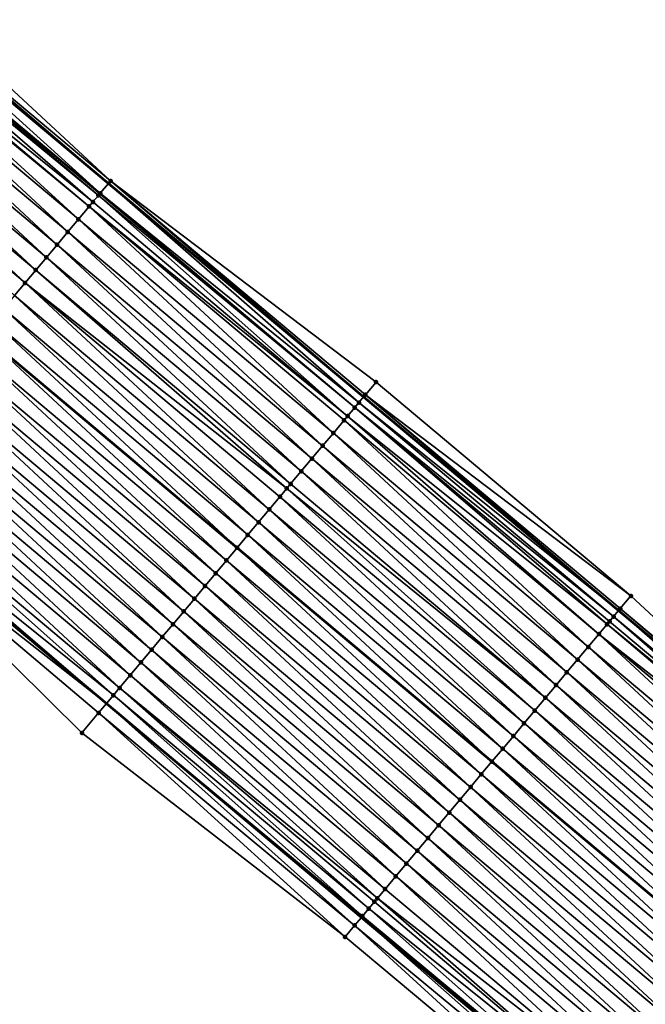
# Model space of a CAD drawing. Header units: feet. Extents: x 2007189 to 2022806, y 818621 to 837694.
# Tile 414 of 656: x 2017219 to 2017257, y 818711 to 818770. Entities that reach past the tile are written whole.
import ezdxf

# ---------------------------------------------------------------- set-up
doc = ezdxf.new("R2010")
doc.units = ezdxf.units.FT
doc.header["$MEASUREMENT"] = 0
for name, color, linetype, lineweight in [('EP_Travel Lane', 172, 'Continuous', 53), ('Road Shots', 141, 'Continuous', 100), ('Road X-Section', 40, 'Continuous', 13), ('STRIPING', 60, 'Continuous', 53)]:
    doc.layers.add(name, color=color, linetype=linetype, lineweight=lineweight)
doc.layers.add('I-77-MM17-21_SB-Surface-Border', color=7, linetype='Continuous')
doc.layers.add('I-77-MM17-21_SB-Surface-TIN', color=7, linetype='Continuous')

msp = doc.modelspace()

# ---------------------------------------------------------------- linework, layer by layer
at = {"layer": 'EP_Travel Lane'}
for points in [[(2017071.0103465, 818888.3726488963, 278.9807868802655), (2017086.348633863, 818875.5380185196, 279.1001611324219), (2017101.687014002, 818862.7033105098, 279.1695159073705), (2017117.025386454, 818849.868608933, 279.242949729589), (2017132.363798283, 818837.0338744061, 279.2951834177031), (2017147.702261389, 818824.1990969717, 279.319731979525), (2017163.040738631, 818811.3643077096, 279.3366750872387), (2017178.379234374, 818798.5295029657, 279.3436157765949), (2017193.717850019, 818785.6945978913, 279.2859228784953), (2017209.069217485, 818772.8489755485, 279.2740053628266), (2017224.407591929, 818760.014025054, 279.2363006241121), (2017239.746218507, 818747.178863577, 279.2727614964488), (2017255.08455113, 818734.3439480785, 279.222759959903), (2017270.422764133, 818721.509132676, 279.1375823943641), (2017285.76092519, 818708.6743607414, 279.0371348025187), (2017301.099112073, 818695.8395671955, 278.9442828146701), (2017316.437250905, 818683.0048138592, 278.8373000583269), (2017331.775361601, 818670.1700840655, 278.7220561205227), (2017347.113417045, 818657.3354005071, 278.5905601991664), (2017362.467347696, 818644.47066308, 278.4045546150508), (2017368.32299968, 818639.537190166, 278.3972724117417)], [(2017070.938029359, 818857.1195621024, 278.6535262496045), (2017086.277400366, 818844.286020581, 278.7181300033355), (2017101.61676804, 818831.4524818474, 278.7845818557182), (2017116.956138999, 818818.6189403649, 278.849228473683), (2017132.295548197, 818805.7853668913, 278.8932618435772), (2017147.635018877, 818792.9517419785, 278.904111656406), (2017162.974567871, 818780.1180515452, 278.872728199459), (2017178.314059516, 818767.2844090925, 278.8722429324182), (2017193.640782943, 818754.4558058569, 278.9156085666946), (2017208.965912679, 818741.6049340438, 278.8966614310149), (2017224.290997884, 818728.7540995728, 278.8645873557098), (2017239.616065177, 818715.9032801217, 278.8272637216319), (2017254.94092502, 818703.0526346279, 278.728892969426), (2017270.265811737, 818690.2019665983, 278.6384281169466), (2017285.590665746, 818677.3513259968, 278.5383362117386), (2017300.915501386, 818664.5007007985, 278.4328399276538), (2017316.240269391, 818651.6501323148, 278.3074304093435), (2017331.564989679, 818638.7996038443, 278.1679843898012), (2017346.873128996, 818625.9656354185, 278.0020297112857), (2017352.742518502, 818621.0491638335, 277.9247102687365)]]:
    msp.add_polyline3d(points, dxfattribs=at)
at = {"layer": 'I-77-MM17-21_SB-Surface-Border', "color": 3, "linetype": 'Continuous', "lineweight": -3}
for points in [[(2017071.795391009, 818889.3107383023, 278.9555836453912), (2017086.491902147, 818875.709227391, 279.0983096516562), (2017102.472067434, 818863.6414153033, 279.1455697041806), (2017117.810444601, 818850.8067212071, 279.2194905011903), (2017133.148886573, 818837.971972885, 279.2584970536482), (2017149.129146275, 818825.9040817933, 279.2547709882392), (2017164.467599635, 818813.0693239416, 279.2876340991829), (2017179.806130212, 818800.2345014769, 279.2788143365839), (2017194.502974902, 818786.6327114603, 279.2416348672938), (2017209.852412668, 818773.7830903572, 279.2312687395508), (2017224.533861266, 818760.1646016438, 279.2329625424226), (2017240.500562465, 818748.0784724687, 279.2453868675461), (2017255.824464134, 818735.226308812, 279.2014465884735), (2017270.505686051, 818721.608010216, 279.1364210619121)], [(2017269.7083127, 818689.5374826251, 278.604562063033), (2017253.983434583, 818701.9114045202, 278.6701140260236), (2017238.631830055, 818714.7301849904, 278.7651190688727), (2017222.811778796, 818726.9909488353, 278.7844641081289), (2017208.534410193, 818741.0906155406, 278.8719008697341), (2017192.948255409, 818753.630364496, 278.8759617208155), (2017178.052859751, 818766.9722036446, 278.8581549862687), (2017161.847543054, 818778.7709051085, 278.8007198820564), (2017146.11639753, 818791.1365089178, 278.8053447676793), (2017131.117831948, 818804.3776190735, 278.8155457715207), (2017116.603386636, 818818.1973041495, 278.8301322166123), (2017101.352319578, 818831.1363914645, 278.7698289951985), (2017085.954980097, 818843.9006351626, 278.6995043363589), (2017070.209611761, 818856.2489015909, 278.6138580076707)]]:
    msp.add_polyline3d(points, dxfattribs=at)
at = {"layer": 'I-77-MM17-21_SB-Surface-TIN', "color": 128, "linetype": 'Continuous', "lineweight": -3}
for points in [[(2017209.209933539, 818773.0167871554, 279.2692332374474), (2017224.533861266, 818760.1646016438, 279.2329625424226), (2017209.852412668, 818773.7830903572, 279.2312687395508)], [(2017208.583034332, 818772.269175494, 279.2904933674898), (2017223.911346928, 818759.4222513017, 279.2494194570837), (2017209.069217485, 818772.8489755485, 279.2740053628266)], [(2017209.209933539, 818773.0167871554, 279.2692332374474), (2017209.069217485, 818772.8489755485, 279.2740053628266), (2017224.407591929, 818760.014025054, 279.2363006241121)], [(2017223.911346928, 818759.4222513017, 279.2494194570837), (2017224.407591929, 818760.014025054, 279.2363006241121), (2017209.069217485, 818772.8489755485, 279.2740053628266)], [(2017209.209933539, 818773.0167871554, 279.2692332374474), (2017224.407591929, 818760.014025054, 279.2363006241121), (2017224.533861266, 818760.1646016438, 279.2329625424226)], [(2017208.360193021, 818772.0034960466, 279.2877579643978), (2017223.805037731, 818759.2955036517, 279.2484031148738), (2017208.567397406, 818772.2505317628, 279.2904207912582)], [(2017208.567397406, 818772.2505317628, 279.2904207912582), (2017223.891308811, 818759.3983599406, 279.2493468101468), (2017208.583034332, 818772.269175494, 279.2904933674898)], [(2017208.567397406, 818772.2505317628, 279.2904207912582), (2017223.805037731, 818759.2955036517, 279.2484031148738), (2017223.891308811, 818759.3983599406, 279.2493468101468)], [(2017208.583034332, 818772.269175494, 279.2904933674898), (2017223.891308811, 818759.3983599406, 279.2493468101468), (2017223.911346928, 818759.4222513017, 279.2494194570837)], [(2017207.821497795, 818771.3613350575, 279.2679755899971), (2017223.248623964, 818758.6322292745, 279.2267667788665), (2017207.924729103, 818771.4843872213, 279.2727095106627)], [(2017207.924729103, 818771.4843872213, 279.2727095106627), (2017223.475677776, 818758.9028793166, 279.2370454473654), (2017208.360193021, 818772.0034960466, 279.2877579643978)], [(2017207.924729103, 818771.4843872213, 279.2727095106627), (2017223.248623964, 818758.6322292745, 279.2267667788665), (2017223.475677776, 818758.9028793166, 279.2370454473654)], [(2017208.360193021, 818772.0034960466, 279.2877579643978), (2017223.475677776, 818758.9028793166, 279.2370454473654), (2017223.805037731, 818759.2955036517, 279.2484031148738)], [(2017207.282023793, 818770.718273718, 279.24410652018), (2017222.605926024, 818757.8661095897, 279.2003333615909), (2017207.821497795, 818771.3613350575, 279.2679755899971)], [(2017207.821497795, 818771.3613350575, 279.2679755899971), (2017222.605926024, 818757.8661095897, 279.2003333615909), (2017223.248623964, 818758.6322292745, 279.2267667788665)], [(2017206.639350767, 818769.9521331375, 279.2250051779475), (2017221.96326969, 818757.0999550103, 279.1861448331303), (2017207.282023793, 818770.718273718, 279.24410652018)], [(2017207.282023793, 818770.718273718, 279.24410652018), (2017221.96326969, 818757.0999550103, 279.1861448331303), (2017222.605926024, 818757.8661095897, 279.2003333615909)], [(2017205.996701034, 818769.1859730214, 279.2127591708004), (2017221.32062509, 818756.3337905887, 279.1754100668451), (2017206.639350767, 818769.9521331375, 279.2250051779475)], [(2017206.639350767, 818769.9521331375, 279.2250051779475), (2017221.32062509, 818756.3337905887, 279.1754100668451), (2017221.96326969, 818757.0999550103, 279.1861448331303)], [(2017205.354053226, 818768.4198112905, 279.2010798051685), (2017220.677980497, 818755.5676261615, 279.1646772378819), (2017205.996701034, 818769.1859730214, 279.2127591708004)], [(2017205.996701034, 818769.1859730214, 279.2127591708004), (2017220.677980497, 818755.5676261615, 279.1646772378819), (2017221.32062509, 818756.3337905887, 279.1754100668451)], [(2017204.71140015, 818767.6536539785, 279.1878498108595), (2017220.035326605, 818754.8014695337, 279.1512075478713), (2017205.354053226, 818768.4198112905, 279.2010798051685)], [(2017205.354053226, 818768.4198112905, 279.2010798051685), (2017220.035326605, 818754.8014695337, 279.1512075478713), (2017220.677980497, 818755.5676261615, 279.1646772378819)], [(2017204.068747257, 818766.8874965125, 279.1746738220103), (2017219.392673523, 818754.0353122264, 279.1379762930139), (2017204.71140015, 818767.6536539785, 279.1878498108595)], [(2017204.71140015, 818767.6536539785, 279.1878498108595), (2017219.392673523, 818754.0353122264, 279.1379762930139), (2017220.035326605, 818754.8014695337, 279.1512075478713)], [(2017204.068747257, 818766.8874965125, 279.1746738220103), (2017218.750017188, 818753.2691576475, 279.1237875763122), (2017219.392673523, 818754.0353122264, 279.1379762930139)], [(2017223.911346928, 818759.4222513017, 279.2494194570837), (2017239.467095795, 818746.8460358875, 279.2762216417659), (2017224.407591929, 818760.014025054, 279.2363006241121)], [(2017224.533861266, 818760.1646016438, 279.2329625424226), (2017224.407591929, 818760.014025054, 279.2363006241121), (2017239.746218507, 818747.178863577, 279.2727614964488)], [(2017239.467095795, 818746.8460358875, 279.2762216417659), (2017239.746218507, 818747.178863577, 279.2727614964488), (2017224.407591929, 818760.014025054, 279.2363006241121)], [(2017224.533861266, 818760.1646016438, 279.2329625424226), (2017239.746218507, 818747.178863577, 279.2727614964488), (2017239.858042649, 818747.3122033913, 279.2713752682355)], [(2017224.533861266, 818760.1646016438, 279.2329625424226), (2017239.858042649, 818747.3122033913, 279.2713752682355), (2017240.500562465, 818748.0784724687, 279.2453868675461)], [(2017223.475677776, 818758.9028793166, 279.2370454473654), (2017238.786025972, 818746.0340382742, 279.2680932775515), (2017223.805037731, 818759.2955036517, 279.2484031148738)], [(2017223.805037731, 818759.2955036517, 279.2484031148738), (2017239.215446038, 818746.5459987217, 279.2747622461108), (2017223.891308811, 818759.3983599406, 279.2493468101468)], [(2017223.805037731, 818759.2955036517, 279.2484031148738), (2017238.786025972, 818746.0340382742, 279.2680932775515), (2017239.215446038, 818746.5459987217, 279.2747622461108)], [(2017223.891308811, 818759.3983599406, 279.2493468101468), (2017239.215446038, 818746.5459987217, 279.2747622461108), (2017223.911346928, 818759.4222513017, 279.2494194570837)], [(2017223.911346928, 818759.4222513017, 279.2494194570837), (2017239.215446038, 818746.5459987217, 279.2747622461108), (2017239.467095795, 818746.8460358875, 279.2762216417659)], [(2017222.605926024, 818757.8661095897, 279.2003333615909), (2017237.930123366, 818745.0136979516, 279.2434380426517), (2017223.248623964, 818758.6322292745, 279.2267667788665)], [(2017223.248623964, 818758.6322292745, 279.2267667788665), (2017238.786025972, 818746.0340382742, 279.2680932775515), (2017223.475677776, 818758.9028793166, 279.2370454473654)], [(2017223.248623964, 818758.6322292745, 279.2267667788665), (2017238.572797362, 818745.7798377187, 279.2628260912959), (2017238.786025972, 818746.0340382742, 279.2680932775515)], [(2017223.248623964, 818758.6322292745, 279.2267667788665), (2017237.930123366, 818745.0136979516, 279.2434380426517), (2017238.572797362, 818745.7798377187, 279.2628260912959)], [(2017221.96326969, 818757.0999550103, 279.1861448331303), (2017237.287448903, 818744.2475585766, 279.2239123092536), (2017222.605926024, 818757.8661095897, 279.2003333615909)], [(2017222.605926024, 818757.8661095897, 279.2003333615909), (2017237.287448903, 818744.2475585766, 279.2239123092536), (2017237.930123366, 818745.0136979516, 279.2434380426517)], [(2017221.32062509, 818756.3337905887, 279.1754100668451), (2017236.644774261, 818743.4814193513, 279.2043340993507), (2017221.96326969, 818757.0999550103, 279.1861448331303)], [(2017221.96326969, 818757.0999550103, 279.1861448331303), (2017236.644774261, 818743.4814193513, 279.2043340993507), (2017237.287448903, 818744.2475585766, 279.2239123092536)], [(2017220.677980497, 818755.5676261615, 279.1646772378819), (2017236.002108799, 818742.7152724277, 279.1874573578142), (2017221.32062509, 818756.3337905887, 279.1754100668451)], [(2017221.32062509, 818756.3337905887, 279.1754100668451), (2017236.002108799, 818742.7152724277, 279.1874573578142), (2017236.644774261, 818743.4814193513, 279.2043340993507)], [(2017220.035326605, 818754.8014695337, 279.1512075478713), (2017235.359438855, 818741.9491292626, 279.1692617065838), (2017220.677980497, 818755.5676261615, 279.1646772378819)], [(2017220.677980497, 818755.5676261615, 279.1646772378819), (2017235.359438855, 818741.9491292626, 279.1692617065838), (2017236.002108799, 818742.7152724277, 279.1874573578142)], [(2017219.392673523, 818754.0353122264, 279.1379762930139), (2017235.133813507, 818741.6801653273, 279.161457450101), (2017220.035326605, 818754.8014695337, 279.1512075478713)], [(2017220.035326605, 818754.8014695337, 279.1512075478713), (2017235.133813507, 818741.6801653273, 279.161457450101), (2017235.359438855, 818741.9491292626, 279.1692617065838)], [(2017218.750017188, 818753.2691576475, 279.1237875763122), (2017234.074079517, 818740.4168592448, 279.1271461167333), (2017219.392673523, 818754.0353122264, 279.1379762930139)], [(2017219.392673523, 818754.0353122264, 279.1379762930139), (2017234.716752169, 818741.1830001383, 279.1461389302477), (2017235.133813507, 818741.6801653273, 279.161457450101)], [(2017219.392673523, 818754.0353122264, 279.1379762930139), (2017234.074079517, 818740.4168592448, 279.1271461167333), (2017234.716752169, 818741.1830001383, 279.1461389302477)], [(2017218.107369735, 818752.5029956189, 279.1122131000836), (2017233.431424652, 818739.650703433, 279.1133882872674), (2017218.750017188, 818753.2691576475, 279.1237875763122)], [(2017218.750017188, 818753.2691576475, 279.1237875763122), (2017233.431424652, 818739.650703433, 279.1133882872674), (2017234.074079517, 818740.4168592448, 279.1271461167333)], [(2017217.464705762, 818751.7368474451, 279.0957767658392), (2017232.788754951, 818738.884560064, 279.0952641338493), (2017218.107369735, 818752.5029956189, 279.1122131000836)], [(2017218.107369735, 818752.5029956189, 279.1122131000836), (2017232.788754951, 818738.884560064, 279.0952641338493), (2017233.431424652, 818739.650703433, 279.1133882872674)], [(2017217.464705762, 818751.7368474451, 279.0957767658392), (2017216.822033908, 818750.9707056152, 279.0770593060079), (2017232.146071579, 818738.1184278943, 279.0731551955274)], [(2017217.464705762, 818751.7368474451, 279.0957767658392), (2017232.146071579, 818738.1184278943, 279.0731551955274), (2017232.788754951, 818738.884560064, 279.0952641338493)], [(2017216.179405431, 818750.2045279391, 279.0710307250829), (2017231.503401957, 818737.3522847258, 279.0550156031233), (2017216.822033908, 818750.9707056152, 279.0770593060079)], [(2017231.503401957, 818737.3522847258, 279.0550156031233), (2017232.146071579, 818738.1184278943, 279.0731551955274), (2017216.822033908, 818750.9707056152, 279.0770593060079)], [(2017215.536767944, 818749.4383575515, 279.062389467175), (2017230.860750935, 818736.5861256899, 279.042389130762), (2017216.179405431, 818750.2045279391, 279.0710307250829)], [(2017216.179405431, 818750.2045279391, 279.0710307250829), (2017230.860750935, 818736.5861256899, 279.042389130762), (2017231.503401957, 818737.3522847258, 279.0550156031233)], [(2017214.894113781, 818748.6722011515, 279.0488398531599), (2017230.218096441, 818735.8199695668, 279.0287405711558), (2017215.536767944, 818749.4383575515, 279.062389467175)], [(2017215.536767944, 818749.4383575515, 279.062389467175), (2017230.218096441, 818735.8199695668, 279.0287405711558), (2017230.860750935, 818736.5861256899, 279.042389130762)], [(2017214.251461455, 818747.9060432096, 279.0358312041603), (2017229.575438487, 818735.0538163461, 279.0140735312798), (2017214.894113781, 818748.6722011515, 279.0488398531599)], [(2017214.894113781, 818748.6722011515, 279.0488398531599), (2017229.575438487, 818735.0538163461, 279.0140735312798), (2017230.218096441, 818735.8199695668, 279.0287405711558)], [(2017213.608804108, 818747.1398894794, 279.0213446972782), (2017228.932781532, 818734.2876622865, 278.9997007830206), (2017214.251461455, 818747.9060432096, 279.0358312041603)], [(2017214.251461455, 818747.9060432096, 279.0358312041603), (2017228.932781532, 818734.2876622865, 278.9997007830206), (2017229.575438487, 818735.0538163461, 279.0140735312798)], [(2017239.858042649, 818747.3122033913, 279.2713752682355), (2017255.824464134, 818735.226308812, 279.2014465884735), (2017240.500562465, 818748.0784724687, 279.2453868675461)], [(2017239.858042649, 818747.3122033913, 279.2713752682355), (2017239.746218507, 818747.178863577, 279.2727614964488), (2017255.08455113, 818734.3439480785, 279.222759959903)], [(2017239.858042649, 818747.3122033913, 279.2713752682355), (2017255.08455113, 818734.3439480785, 279.222759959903), (2017255.181924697, 818734.4600561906, 279.2216608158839)], [(2017239.858042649, 818747.3122033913, 279.2713752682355), (2017255.181924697, 818734.4600561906, 279.2216608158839), (2017255.824464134, 818735.226308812, 279.2014465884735)], [(2017212.966141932, 818746.3737397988, 279.0054371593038), (2017228.290121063, 818733.5215111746, 278.9842937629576), (2017213.608804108, 818747.1398894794, 279.0213446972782)], [(2017213.608804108, 818747.1398894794, 279.0213446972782), (2017228.290121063, 818733.5215111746, 278.9842937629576), (2017228.932781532, 818734.2876622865, 278.9997007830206)], [(2017239.215446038, 818746.5459987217, 279.2747622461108), (2017254.776720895, 818733.9768917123, 279.226234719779), (2017239.467095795, 818746.8460358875, 279.2762216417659)], [(2017239.467095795, 818746.8460358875, 279.2762216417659), (2017255.08455113, 818734.3439480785, 279.222759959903), (2017239.746218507, 818747.178863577, 279.2727614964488)], [(2017239.467095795, 818746.8460358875, 279.2762216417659), (2017254.776720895, 818733.9768917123, 279.226234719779), (2017255.08455113, 818734.3439480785, 279.222759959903)], [(2017212.323482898, 818745.6075874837, 278.990454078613), (2017227.647457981, 818732.7553622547, 278.9681174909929), (2017212.966141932, 818746.3737397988, 279.0054371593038)], [(2017212.966141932, 818746.3737397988, 279.0054371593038), (2017227.647457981, 818732.7553622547, 278.9681174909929), (2017228.290121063, 818733.5215111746, 278.9842937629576)], [(2017238.572797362, 818745.7798377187, 279.2628260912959), (2017253.896660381, 818732.9277064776, 279.2075120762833), (2017238.786025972, 818746.0340382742, 279.2680932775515)], [(2017238.786025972, 818746.0340382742, 279.2680932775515), (2017254.388629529, 818733.5141973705, 279.221154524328), (2017239.215446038, 818746.5459987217, 279.2747622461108)], [(2017238.786025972, 818746.0340382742, 279.2680932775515), (2017253.896660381, 818732.9277064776, 279.2075120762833), (2017254.388629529, 818733.5141973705, 279.221154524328)], [(2017239.215446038, 818746.5459987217, 279.2747622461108), (2017254.53932428, 818733.6938547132, 279.2239280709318), (2017254.776720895, 818733.9768917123, 279.226234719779)], [(2017239.215446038, 818746.5459987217, 279.2747622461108), (2017254.388629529, 818733.5141973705, 279.221154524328), (2017254.53932428, 818733.6938547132, 279.2239280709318)], [(2017211.680822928, 818744.8414359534, 278.9751956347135), (2017227.004791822, 818731.9892159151, 278.9510357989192), (2017212.323482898, 818745.6075874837, 278.990454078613)], [(2017212.323482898, 818745.6075874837, 278.990454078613), (2017227.004791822, 818731.9892159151, 278.9510357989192), (2017227.647457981, 818732.7553622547, 278.9681174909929)], [(2017237.930123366, 818745.0136979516, 279.2434380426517), (2017253.253985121, 818732.1615677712, 279.187752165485), (2017238.572797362, 818745.7798377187, 279.2628260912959)], [(2017238.572797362, 818745.7798377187, 279.2628260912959), (2017253.253985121, 818732.1615677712, 279.187752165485), (2017253.896660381, 818732.9277064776, 279.2075120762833)], [(2017237.287448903, 818744.2475585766, 279.2239123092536), (2017252.611315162, 818731.395424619, 279.1695524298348), (2017237.930123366, 818745.0136979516, 279.2434380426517)], [(2017237.930123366, 818745.0136979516, 279.2434380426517), (2017252.611315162, 818731.395424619, 279.1695524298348), (2017253.253985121, 818732.1615677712, 279.187752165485)], [(2017211.038167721, 818744.075280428, 278.9613389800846), (2017226.362128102, 818731.22306753, 278.934671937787), (2017211.680822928, 818744.8414359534, 278.9751956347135)], [(2017211.680822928, 818744.8414359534, 278.9751956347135), (2017226.362128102, 818731.22306753, 278.934671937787), (2017227.004791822, 818731.9892159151, 278.9510357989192)], [(2017210.395517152, 818743.3091210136, 278.9488472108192), (2017225.719466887, 818730.4569170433, 278.9190454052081), (2017211.038167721, 818744.075280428, 278.9613389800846)], [(2017211.038167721, 818744.075280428, 278.9613389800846), (2017225.719466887, 818730.4569170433, 278.9190454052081), (2017226.362128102, 818731.22306753, 278.934671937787)], [(2017236.644774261, 818743.4814193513, 279.2043340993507), (2017251.968650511, 818730.6292770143, 279.1529149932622), (2017237.287448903, 818744.2475585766, 279.2239123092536)], [(2017237.287448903, 818744.2475585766, 279.2239123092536), (2017251.968650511, 818730.6292770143, 279.1529149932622), (2017252.611315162, 818731.395424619, 279.1695524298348)], [(2017209.752855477, 818742.5429709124, 278.9330871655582), (2017225.076796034, 818729.6907746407, 278.9005822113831), (2017210.395517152, 818743.3091210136, 278.9488472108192)], [(2017210.395517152, 818743.3091210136, 278.9488472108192), (2017225.076796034, 818729.6907746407, 278.9005822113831), (2017225.719466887, 818730.4569170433, 278.9190454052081)], [(2017236.002108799, 818742.7152724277, 279.1874573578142), (2017251.32598966, 818729.8631262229, 279.1373959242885), (2017236.644774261, 818743.4814193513, 279.2043340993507)], [(2017236.644774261, 818743.4814193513, 279.2043340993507), (2017251.32598966, 818729.8631262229, 279.1373959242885), (2017251.968650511, 818730.6292770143, 279.1529149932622)], [(2017209.110151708, 818741.7768561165, 278.9049381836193), (2017224.710143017, 818729.2537033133, 278.88657171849), (2017209.752855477, 818742.5429709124, 278.9330871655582)], [(2017209.752855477, 818742.5429709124, 278.9330871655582), (2017224.710143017, 818729.2537033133, 278.88657171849), (2017225.076796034, 818729.6907746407, 278.9005822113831)], [(2017235.359438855, 818741.9491292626, 279.1692617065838), (2017250.683320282, 818729.0969825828, 279.1193673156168), (2017236.002108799, 818742.7152724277, 279.1874573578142)], [(2017236.002108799, 818742.7152724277, 279.1874573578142), (2017250.683320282, 818729.0969825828, 279.1193673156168), (2017251.32598966, 818729.8631262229, 279.1373959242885)], [(2017235.133813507, 818741.6801653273, 279.161457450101), (2017250.683320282, 818729.0969825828, 279.1193673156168), (2017235.359438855, 818741.9491292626, 279.1692617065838)], [(2017208.534410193, 818741.0906155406, 278.8719008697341), (2017224.290997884, 818728.7540995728, 278.8645873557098), (2017208.965912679, 818741.6049340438, 278.8966614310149)], [(2017209.110151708, 818741.7768561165, 278.9049381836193), (2017208.965912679, 818741.6049340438, 278.8966614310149), (2017224.290997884, 818728.7540995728, 278.8645873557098)], [(2017209.110151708, 818741.7768561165, 278.9049381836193), (2017224.290997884, 818728.7540995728, 278.8645873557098), (2017224.710143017, 818729.2537033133, 278.88657171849)], [(2017234.716752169, 818741.1830001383, 279.1461389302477), (2017250.040655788, 818728.3308348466, 279.1027760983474), (2017235.133813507, 818741.6801653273, 279.161457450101)], [(2017235.133813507, 818741.6801653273, 279.161457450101), (2017250.040655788, 818728.3308348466, 279.1027760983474), (2017250.683320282, 818729.0969825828, 279.1193673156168)], [(2017208.534410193, 818741.0906155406, 278.8719008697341), (2017223.818976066, 818728.1914690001, 278.8398295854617), (2017224.290997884, 818728.7540995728, 278.8645873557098)], [(2017208.534410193, 818741.0906155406, 278.8719008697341), (2017222.811778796, 818726.9909488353, 278.7844641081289), (2017223.818976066, 818728.1914690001, 278.8398295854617)], [(2017234.074079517, 818740.4168592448, 279.1271461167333), (2017249.398001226, 818727.564678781, 279.0891077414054), (2017234.716752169, 818741.1830001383, 279.1461389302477)], [(2017234.716752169, 818741.1830001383, 279.1461389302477), (2017249.398001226, 818727.564678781, 279.0891077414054), (2017250.040655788, 818728.3308348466, 279.1027760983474)], [(2017233.431424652, 818739.650703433, 279.1133882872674), (2017248.755343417, 818726.7985254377, 279.0744840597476), (2017234.074079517, 818740.4168592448, 279.1271461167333)], [(2017234.074079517, 818740.4168592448, 279.1271461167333), (2017248.755343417, 818726.7985254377, 279.0744840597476), (2017249.398001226, 818727.564678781, 279.0891077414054)], [(2017232.788754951, 818738.884560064, 279.0952641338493), (2017248.112674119, 818726.032381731, 279.0564788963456), (2017233.431424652, 818739.650703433, 279.1133882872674)], [(2017233.431424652, 818739.650703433, 279.1133882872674), (2017248.112674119, 818726.032381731, 279.0564788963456), (2017248.755343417, 818726.7985254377, 279.0744840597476)], [(2017232.788754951, 818738.884560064, 279.0952641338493), (2017232.146071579, 818738.1184278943, 279.0731551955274), (2017247.469995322, 818725.2662457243, 279.0357167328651)], [(2017232.788754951, 818738.884560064, 279.0952641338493), (2017247.469995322, 818725.2662457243, 279.0357167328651), (2017248.112674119, 818726.032381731, 279.0564788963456)], [(2017231.503401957, 818737.3522847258, 279.0550156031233), (2017246.82733024, 818724.500098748, 279.0189137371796), (2017232.146071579, 818738.1184278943, 279.0731551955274)], [(2017246.82733024, 818724.500098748, 279.0189137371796), (2017247.469995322, 818725.2662457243, 279.0357167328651), (2017232.146071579, 818738.1184278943, 279.0731551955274)], [(2017230.860750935, 818736.5861256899, 279.042389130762), (2017246.184677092, 818723.733941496, 279.0056617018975), (2017231.503401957, 818737.3522847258, 279.0550156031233)], [(2017231.503401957, 818737.3522847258, 279.0550156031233), (2017246.184677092, 818723.733941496, 279.0056617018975), (2017246.82733024, 818724.500098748, 279.0189137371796)], [(2017230.218096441, 818735.8199695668, 279.0287405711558), (2017245.542021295, 818722.9677864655, 278.9916301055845), (2017230.860750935, 818736.5861256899, 279.042389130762)], [(2017230.860750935, 818736.5861256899, 279.042389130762), (2017245.542021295, 818722.9677864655, 278.9916301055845), (2017246.184677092, 818723.733941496, 279.0056617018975)], [(2017229.575438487, 818735.0538163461, 279.0140735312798), (2017244.899363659, 818722.2016329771, 278.977057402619), (2017230.218096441, 818735.8199695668, 279.0287405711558)], [(2017230.218096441, 818735.8199695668, 279.0287405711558), (2017244.899363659, 818722.2016329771, 278.977057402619), (2017245.542021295, 818722.9677864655, 278.9916301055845)], [(2017228.932781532, 818734.2876622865, 278.9997007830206), (2017244.25669904, 818721.4354853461, 278.9604292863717), (2017229.575438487, 818735.0538163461, 279.0140735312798)], [(2017229.575438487, 818735.0538163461, 279.0140735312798), (2017244.25669904, 818721.4354853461, 278.9604292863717), (2017244.899363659, 818722.2016329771, 278.977057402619)], [(2017255.181924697, 818734.4600561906, 279.2216608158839), (2017270.505686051, 818721.608010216, 279.1364210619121), (2017255.824464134, 818735.226308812, 279.2014465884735)], [(2017228.290121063, 818733.5215111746, 278.9842937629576), (2017243.614033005, 818720.6693389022, 278.9433845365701), (2017228.932781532, 818734.2876622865, 278.9997007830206)], [(2017228.932781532, 818734.2876622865, 278.9997007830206), (2017243.614033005, 818720.6693389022, 278.9433845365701), (2017244.25669904, 818721.4354853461, 278.9604292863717)], [(2017254.776720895, 818733.9768917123, 279.226234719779), (2017270.161069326, 818721.1970832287, 279.1412474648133), (2017255.08455113, 818734.3439480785, 279.222759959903)], [(2017255.181924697, 818734.4600561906, 279.2216608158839), (2017255.08455113, 818734.3439480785, 279.222759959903), (2017270.422764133, 818721.509132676, 279.1375823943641)], [(2017270.161069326, 818721.1970832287, 279.1412474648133), (2017270.422764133, 818721.509132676, 279.1375823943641), (2017255.08455113, 818734.3439480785, 279.222759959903)], [(2017255.181924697, 818734.4600561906, 279.2216608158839), (2017270.422764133, 818721.509132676, 279.1375823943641), (2017270.505686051, 818721.608010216, 279.1364210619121)], [(2017254.388629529, 818733.5141973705, 279.221154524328), (2017269.86308446, 818720.8418097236, 279.1383433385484), (2017254.53932428, 818733.6938547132, 279.2239280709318)], [(2017254.53932428, 818733.6938547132, 279.2239280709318), (2017269.86308446, 818720.8418097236, 279.1383433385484), (2017254.776720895, 818733.9768917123, 279.226234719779)], [(2017254.776720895, 818733.9768917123, 279.226234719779), (2017269.86308446, 818720.8418097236, 279.1383433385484), (2017270.161069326, 818721.1970832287, 279.1412474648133)], [(2017227.647457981, 818732.7553622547, 278.9681174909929), (2017242.971372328, 818719.9031879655, 278.927916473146), (2017228.290121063, 818733.5215111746, 278.9842937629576)], [(2017228.290121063, 818733.5215111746, 278.9842937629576), (2017242.971372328, 818719.9031879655, 278.927916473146), (2017243.614033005, 818720.6693389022, 278.9433845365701)], [(2017253.896660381, 818732.9277064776, 279.2075120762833), (2017269.657545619, 818720.596772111, 279.1339067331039), (2017254.388629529, 818733.5141973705, 279.221154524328)], [(2017254.388629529, 818733.5141973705, 279.221154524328), (2017269.657545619, 818720.596772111, 279.1339067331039), (2017269.86308446, 818720.8418097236, 279.1383433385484)], [(2017227.004791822, 818731.9892159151, 278.9510357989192), (2017242.328709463, 818719.1370388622, 278.9118049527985), (2017227.647457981, 818732.7553622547, 278.9681174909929)], [(2017227.647457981, 818732.7553622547, 278.9681174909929), (2017242.328709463, 818719.1370388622, 278.9118049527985), (2017242.971372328, 818719.9031879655, 278.927916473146)], [(2017253.253985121, 818732.1615677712, 279.187752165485), (2017268.577741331, 818719.3095261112, 279.1010004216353), (2017253.896660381, 818732.9277064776, 279.2075120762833)], [(2017253.896660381, 818732.9277064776, 279.2075120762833), (2017269.220417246, 818720.0756642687, 279.1209522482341), (2017269.657545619, 818720.596772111, 279.1339067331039)], [(2017253.896660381, 818732.9277064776, 279.2075120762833), (2017268.577741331, 818719.3095261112, 279.1010004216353), (2017269.220417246, 818720.0756642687, 279.1209522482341)], [(2017226.362128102, 818731.22306753, 278.934671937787), (2017241.686043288, 818718.3708925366, 278.8947187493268), (2017227.004791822, 818731.9892159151, 278.9510357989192)], [(2017227.004791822, 818731.9892159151, 278.9510357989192), (2017241.686043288, 818718.3708925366, 278.8947187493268), (2017242.328709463, 818719.1370388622, 278.9118049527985)], [(2017252.611315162, 818731.395424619, 279.1695524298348), (2017267.935068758, 818718.5433851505, 279.082032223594), (2017253.253985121, 818732.1615677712, 279.187752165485)], [(2017253.253985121, 818732.1615677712, 279.187752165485), (2017267.935068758, 818718.5433851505, 279.082032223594), (2017268.577741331, 818719.3095261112, 279.1010004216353)], [(2017251.968650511, 818730.6292770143, 279.1529149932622), (2017267.292401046, 818717.7772401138, 279.0644944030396), (2017252.611315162, 818731.395424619, 279.1695524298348)], [(2017252.611315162, 818731.395424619, 279.1695524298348), (2017267.292401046, 818717.7772401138, 279.0644944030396), (2017267.935068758, 818718.5433851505, 279.082032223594)], [(2017225.719466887, 818730.4569170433, 278.9190454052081), (2017241.043376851, 818717.6047464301, 278.8775556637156), (2017226.362128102, 818731.22306753, 278.934671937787)], [(2017226.362128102, 818731.22306753, 278.934671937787), (2017241.043376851, 818717.6047464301, 278.8775556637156), (2017241.686043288, 818718.3708925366, 278.8947187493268)], [(2017225.076796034, 818729.6907746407, 278.9005822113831), (2017240.58107238, 818717.0536246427, 278.864015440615), (2017225.719466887, 818730.4569170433, 278.9190454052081)], [(2017225.719466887, 818730.4569170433, 278.9190454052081), (2017240.58107238, 818717.0536246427, 278.864015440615), (2017241.043376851, 818717.6047464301, 278.8775556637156)], [(2017251.32598966, 818729.8631262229, 279.1373959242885), (2017266.649736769, 818717.0110921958, 279.0479676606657), (2017251.968650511, 818730.6292770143, 279.1529149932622)], [(2017251.968650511, 818730.6292770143, 279.1529149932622), (2017266.649736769, 818717.0110921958, 279.0479676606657), (2017267.292401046, 818717.7772401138, 279.0644944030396)], [(2017224.710143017, 818729.2537033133, 278.88657171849), (2017240.057249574, 818716.4291950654, 278.844418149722), (2017225.076796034, 818729.6907746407, 278.9005822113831)], [(2017225.076796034, 818729.6907746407, 278.9005822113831), (2017240.40070215, 818716.8386072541, 278.8579604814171), (2017240.58107238, 818717.0536246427, 278.864015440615)], [(2017225.076796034, 818729.6907746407, 278.9005822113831), (2017240.057249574, 818716.4291950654, 278.844418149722), (2017240.40070215, 818716.8386072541, 278.8579604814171)], [(2017250.683320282, 818729.0969825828, 279.1193673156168), (2017266.007070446, 818716.2449459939, 279.030838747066), (2017251.32598966, 818729.8631262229, 279.1373959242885)], [(2017251.32598966, 818729.8631262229, 279.1373959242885), (2017266.007070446, 818716.2449459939, 279.030838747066), (2017266.649736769, 818717.0110921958, 279.0479676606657)], [(2017224.710143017, 818729.2537033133, 278.88657171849), (2017224.290997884, 818728.7540995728, 278.8645873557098), (2017239.681448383, 818715.9812043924, 278.8321159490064)], [(2017224.710143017, 818729.2537033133, 278.88657171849), (2017239.681448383, 818715.9812043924, 278.8321159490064), (2017240.057249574, 818716.4291950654, 278.844418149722)], [(2017250.040655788, 818728.3308348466, 279.1027760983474), (2017265.364402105, 818715.4788014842, 279.0131159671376), (2017250.683320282, 818729.0969825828, 279.1193673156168)], [(2017250.683320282, 818729.0969825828, 279.1193673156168), (2017265.364402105, 818715.4788014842, 279.0131159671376), (2017266.007070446, 818716.2449459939, 279.030838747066)], [(2017223.818976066, 818728.1914690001, 278.8398295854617), (2017239.204983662, 818715.4133496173, 278.7967564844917), (2017224.290997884, 818728.7540995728, 278.8645873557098)], [(2017239.681448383, 818715.9812043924, 278.8321159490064), (2017224.290997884, 818728.7540995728, 278.8645873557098), (2017239.616065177, 818715.9032801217, 278.8272637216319)], [(2017239.204983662, 818715.4133496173, 278.7967564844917), (2017239.616065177, 818715.9032801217, 278.8272637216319), (2017224.290997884, 818728.7540995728, 278.8645873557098)], [(2017249.398001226, 818727.564678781, 279.0891077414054), (2017264.721737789, 818714.7126535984, 278.9965778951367), (2017250.040655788, 818728.3308348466, 279.1027760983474)], [(2017250.040655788, 818728.3308348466, 279.1027760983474), (2017264.721737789, 818714.7126535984, 278.9965778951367), (2017265.364402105, 818715.4788014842, 279.0131159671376)], [(2017222.811778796, 818726.9909488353, 278.7844641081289), (2017238.631830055, 818714.7301849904, 278.7651190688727), (2017223.818976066, 818728.1914690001, 278.8398295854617)], [(2017223.818976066, 818728.1914690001, 278.8398295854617), (2017238.631830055, 818714.7301849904, 278.7651190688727), (2017239.204983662, 818715.4133496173, 278.7967564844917)], [(2017248.755343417, 818726.7985254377, 279.0744840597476), (2017264.079068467, 818713.9465099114, 278.9785663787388), (2017249.398001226, 818727.564678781, 279.0891077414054)], [(2017249.398001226, 818727.564678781, 279.0891077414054), (2017264.079068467, 818713.9465099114, 278.9785663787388), (2017264.721737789, 818714.7126535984, 278.9965778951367)], [(2017248.112674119, 818726.032381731, 279.0564788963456), (2017263.436391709, 818713.1803724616, 278.958366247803), (2017248.755343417, 818726.7985254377, 279.0744840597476)], [(2017248.755343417, 818726.7985254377, 279.0744840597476), (2017263.436391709, 818713.1803724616, 278.958366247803), (2017264.079068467, 818713.9465099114, 278.9785663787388)], [(2017248.112674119, 818726.032381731, 279.0564788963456), (2017247.469995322, 818725.2662457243, 279.0357167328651), (2017262.793720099, 818712.4142304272, 278.9397199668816)], [(2017248.112674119, 818726.032381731, 279.0564788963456), (2017262.793720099, 818712.4142304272, 278.9397199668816), (2017263.436391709, 818713.1803724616, 278.958366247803)], [(2017246.82733024, 818724.500098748, 279.0189137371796), (2017262.151063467, 818711.6480763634, 278.9254047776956), (2017247.469995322, 818725.2662457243, 279.0357167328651)], [(2017262.151063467, 818711.6480763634, 278.9254047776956), (2017262.793720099, 818712.4142304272, 278.9397199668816), (2017247.469995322, 818725.2662457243, 279.0357167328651)], [(2017246.184677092, 818723.733941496, 279.0056617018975), (2017261.508414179, 818710.8819158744, 278.9132892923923), (2017246.82733024, 818724.500098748, 279.0189137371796)], [(2017246.82733024, 818724.500098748, 279.0189137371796), (2017261.508414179, 818710.8819158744, 278.9132892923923), (2017262.151063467, 818711.6480763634, 278.9254047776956)], [(2017245.542021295, 818722.9677864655, 278.9916301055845), (2017260.865758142, 818710.1157610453, 278.8991877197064), (2017246.184677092, 818723.733941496, 279.0056617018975)], [(2017246.184677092, 818723.733941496, 279.0056617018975), (2017260.865758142, 818710.1157610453, 278.8991877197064), (2017261.508414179, 818710.8819158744, 278.9132892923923)], [(2017244.899363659, 818722.2016329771, 278.977057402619), (2017260.223094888, 818709.3496122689, 278.8829622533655), (2017245.542021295, 818722.9677864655, 278.9916301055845)], [(2017245.542021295, 818722.9677864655, 278.9916301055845), (2017260.223094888, 818709.3496122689, 278.8829622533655), (2017260.865758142, 818710.1157610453, 278.8991877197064)], [(2017244.25669904, 818721.4354853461, 278.9604292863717), (2017259.580434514, 818708.583461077, 278.8675842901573), (2017244.899363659, 818722.2016329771, 278.977057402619)], [(2017244.899363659, 818722.2016329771, 278.977057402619), (2017259.580434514, 818708.583461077, 278.8675842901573), (2017260.223094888, 818709.3496122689, 278.8829622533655)], [(2017243.614033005, 818720.6693389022, 278.9433845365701), (2017258.937769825, 818707.8173135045, 278.850936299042), (2017244.25669904, 818721.4354853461, 278.9604292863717)], [(2017244.25669904, 818721.4354853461, 278.9604292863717), (2017258.937769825, 818707.8173135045, 278.850936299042), (2017259.580434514, 818708.583461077, 278.8675842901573)], [(2017242.971372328, 818719.9031879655, 278.927916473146), (2017258.295098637, 818707.0511713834, 278.8323753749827), (2017243.614033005, 818720.6693389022, 278.9433845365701)], [(2017243.614033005, 818720.6693389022, 278.9433845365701), (2017258.295098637, 818707.0511713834, 278.8323753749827), (2017258.937769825, 818707.8173135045, 278.850936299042)], [(2017242.328709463, 818719.1370388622, 278.9118049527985), (2017257.652431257, 818706.2850260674, 278.8149355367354), (2017242.971372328, 818719.9031879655, 278.927916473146)], [(2017242.971372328, 818719.9031879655, 278.927916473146), (2017257.652431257, 818706.2850260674, 278.8149355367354), (2017258.295098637, 818707.0511713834, 278.8323753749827)], [(2017241.686043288, 818718.3708925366, 278.8947187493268), (2017257.009764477, 818705.518880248, 278.7976723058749), (2017242.328709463, 818719.1370388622, 278.9118049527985)], [(2017242.328709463, 818719.1370388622, 278.9118049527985), (2017257.009764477, 818705.518880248, 278.7976723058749), (2017257.652431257, 818706.2850260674, 278.8149355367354)], [(2017241.043376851, 818717.6047464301, 278.8775556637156), (2017256.367095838, 818704.7527359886, 278.779861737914), (2017241.686043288, 818718.3708925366, 278.8947187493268)], [(2017241.686043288, 818718.3708925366, 278.8947187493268), (2017256.367095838, 818704.7527359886, 278.779861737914), (2017257.009764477, 818705.518880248, 278.7976723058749)], [(2017240.40070215, 818716.8386072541, 278.8579604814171), (2017255.663069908, 818703.9134884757, 278.7541799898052), (2017240.58107238, 818717.0536246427, 278.864015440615)], [(2017240.58107238, 818717.0536246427, 278.864015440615), (2017256.367095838, 818704.7527359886, 278.779861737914), (2017241.043376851, 818717.6047464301, 278.8775556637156)], [(2017240.58107238, 818717.0536246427, 278.864015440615), (2017255.663069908, 818703.9134884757, 278.7541799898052), (2017256.367095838, 818704.7527359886, 278.779861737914)], [(2017240.057249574, 818716.4291950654, 278.844418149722), (2017255.663069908, 818703.9134884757, 278.7541799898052), (2017240.40070215, 818716.8386072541, 278.8579604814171)], [(2017239.204983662, 818715.4133496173, 278.7967564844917), (2017254.612333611, 818702.6609819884, 278.7095154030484), (2017239.616065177, 818715.9032801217, 278.8272637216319)], [(2017239.681448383, 818715.9812043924, 278.8321159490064), (2017239.616065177, 818715.9032801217, 278.8272637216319), (2017254.94092502, 818703.0526346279, 278.728892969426)], [(2017254.612333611, 818702.6609819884, 278.7095154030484), (2017254.94092502, 818703.0526346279, 278.728892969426), (2017239.616065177, 818715.9032801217, 278.8272637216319)], [(2017239.681448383, 818715.9812043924, 278.8321159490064), (2017255.054145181, 818703.1875833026, 278.735569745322), (2017240.057249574, 818716.4291950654, 278.844418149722)], [(2017239.681448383, 818715.9812043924, 278.8321159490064), (2017254.94092502, 818703.0526346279, 278.728892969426), (2017255.054145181, 818703.1875833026, 278.735569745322)], [(2017240.057249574, 818716.4291950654, 278.844418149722), (2017255.054145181, 818703.1875833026, 278.735569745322), (2017255.663069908, 818703.9134884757, 278.7541799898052)], [(2017238.631830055, 818714.7301849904, 278.7651190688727), (2017253.983434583, 818701.9114045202, 278.6701140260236), (2017239.204983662, 818715.4133496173, 278.7967564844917)], [(2017239.204983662, 818715.4133496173, 278.7967564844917), (2017253.983434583, 818701.9114045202, 278.6701140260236), (2017254.612333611, 818702.6609819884, 278.7095154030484)]]:
    msp.add_3dface(points, dxfattribs=at)
at = {"layer": 'Road Shots', "lineweight": 100}
for p in [(2017224.533861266, 818760.1646016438, 279.2329625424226), (2017223.805037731, 818759.2955036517, 279.2484031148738), (2017223.891308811, 818759.3983599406, 279.2493468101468), (2017223.911346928, 818759.4222513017, 279.2494194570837), (2017223.248623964, 818758.6322292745, 279.2267667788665), (2017223.475677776, 818758.9028793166, 279.2370454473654), (2017222.605926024, 818757.8661095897, 279.2003333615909), (2017221.96326969, 818757.0999550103, 279.1861448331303), (2017221.32062509, 818756.3337905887, 279.1754100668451), (2017220.677980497, 818755.5676261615, 279.1646772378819), (2017220.035326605, 818754.8014695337, 279.1512075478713), (2017219.392673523, 818754.0353122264, 279.1379762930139), (2017240.500562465, 818748.0784724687, 279.2453868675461), (2017239.858042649, 818747.3122033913, 279.2713752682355), (2017239.467095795, 818746.8460358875, 279.2762216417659), (2017238.786025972, 818746.0340382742, 279.2680932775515), (2017239.215446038, 818746.5459987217, 279.2747622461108), (2017238.572797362, 818745.7798377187, 279.2628260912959), (2017237.930123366, 818745.0136979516, 279.2434380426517), (2017237.287448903, 818744.2475585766, 279.2239123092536), (2017236.644774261, 818743.4814193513, 279.2043340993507), (2017236.002108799, 818742.7152724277, 279.1874573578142), (2017235.359438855, 818741.9491292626, 279.1692617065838), (2017235.133813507, 818741.6801653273, 279.161457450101), (2017234.716752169, 818741.1830001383, 279.1461389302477), (2017234.074079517, 818740.4168592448, 279.1271461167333), (2017233.431424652, 818739.650703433, 279.1133882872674), (2017232.788754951, 818738.884560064, 279.0952641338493), (2017232.14607171, 818738.1184280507, 279.0731551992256), (2017231.503401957, 818737.3522847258, 279.0550156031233), (2017230.860750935, 818736.5861256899, 279.042389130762), (2017230.218096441, 818735.8199695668, 279.0287405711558), (2017229.575438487, 818735.0538163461, 279.0140735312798), (2017255.824464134, 818735.226308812, 279.2014465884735), (2017228.932781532, 818734.2876622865, 278.9997007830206), (2017255.181924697, 818734.4600561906, 279.2216608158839), (2017254.53932428, 818733.6938547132, 279.2239280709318), (2017254.776720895, 818733.9768917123, 279.226234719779), (2017228.290121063, 818733.5215111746, 278.9842937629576), (2017254.388629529, 818733.5141973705, 279.221154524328), (2017227.647457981, 818732.7553622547, 278.9681174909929), (2017253.896660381, 818732.9277064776, 279.2075120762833), (2017227.004791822, 818731.9892159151, 278.9510357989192), (2017253.253985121, 818732.1615677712, 279.187752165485), (2017252.611315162, 818731.395424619, 279.1695524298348), (2017226.362128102, 818731.22306753, 278.934671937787), (2017225.719466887, 818730.4569170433, 278.9190454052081), (2017251.968650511, 818730.6292770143, 279.1529149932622), (2017225.076796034, 818729.6907746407, 278.9005822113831), (2017251.32598966, 818729.8631262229, 279.1373959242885), (2017224.710143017, 818729.2537033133, 278.88657171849), (2017250.683320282, 818729.0969825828, 279.1193673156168), (2017250.040655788, 818728.3308348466, 279.1027760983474), (2017223.818976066, 818728.1914690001, 278.8398295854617), (2017249.398001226, 818727.564678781, 279.0891077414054), (2017222.811778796, 818726.9909488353, 278.7844641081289), (2017248.755343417, 818726.7985254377, 279.0744840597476), (2017248.112674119, 818726.032381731, 279.0564788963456), (2017247.469995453, 818725.2662458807, 279.0357167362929), (2017246.82733024, 818724.500098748, 279.0189137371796), (2017246.184677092, 818723.733941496, 279.0056617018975), (2017245.542021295, 818722.9677864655, 278.9916301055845), (2017244.899363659, 818722.2016329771, 278.977057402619), (2017244.25669904, 818721.4354853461, 278.9604292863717), (2017243.614033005, 818720.6693389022, 278.9433845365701), (2017242.971372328, 818719.9031879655, 278.927916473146), (2017242.328709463, 818719.1370388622, 278.9118049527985), (2017241.686043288, 818718.3708925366, 278.8947187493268), (2017240.58107238, 818717.0536246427, 278.864015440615), (2017241.043376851, 818717.6047464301, 278.8775556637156), (2017240.40070215, 818716.8386072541, 278.8579604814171), (2017239.681448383, 818715.9812043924, 278.8321159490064), (2017240.057249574, 818716.4291950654, 278.844418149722), (2017239.204983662, 818715.4133496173, 278.7967564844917), (2017238.631830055, 818714.7301849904, 278.7651190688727)]:
    msp.add_point(p, dxfattribs=at)
at = {"layer": 'Road X-Section', "extrusion": (-0.7661874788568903, 0.6426018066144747, 0.004434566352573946), "elevation": -1019434.180653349, "flags": 128}
msp.add_lwpolyline([(-1923614.830510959, 4800.028676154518), (-1923613.861693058, 4800.045133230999), (-1923613.830510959, 4800.045060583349), (-1923613.696264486, 4800.044116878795), (-1923613.183788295, 4800.032759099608), (-1923612.830510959, 4800.022480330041), (-1923611.830510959, 4799.99604665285), (-1923610.830510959, 4799.981857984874), (-1923609.830510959, 4799.971123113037), (-1923608.830510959, 4799.960390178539), (-1923607.830510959, 4799.946920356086), (-1923606.830510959, 4799.933688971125), (-1923605.830510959, 4799.919500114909), (-1923604.830510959, 4799.907925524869), (-1923603.830510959, 4799.891489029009), (-1923602.830510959, 4799.872771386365), (-1923601.830510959, 4799.86674274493), (-1923600.830510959, 4799.858101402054), (-1923599.830510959, 4799.844551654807), (-1923598.830510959, 4799.831542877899), (-1923597.830510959, 4799.817056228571), (-1923596.830510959, 4799.801148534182), (-1923595.830510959, 4799.786165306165), (-1923594.830510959, 4799.770906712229), (-1923593.830510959, 4799.757049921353), (-1923592.830510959, 4799.744558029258), (-1923591.830510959, 4799.728797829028), (-1923590.830510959, 4799.700648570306), (-1923589.934740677, 4799.667610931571)], dxfattribs=at)
at = {"layer": 'Road X-Section', "extrusion": (-0.7661874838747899, 0.6426018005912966, 0.004434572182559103), "elevation": -1019454.19570538, "flags": 128}
msp.add_lwpolyline([(-1923588.298407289, 4799.6748758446), (-1923589.865473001, 4799.730241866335), (-1923591.252022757, 4799.77698445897), (-1923591.822518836, 4799.790995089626), (-1923592.822518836, 4799.809458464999), (-1923593.822518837, 4799.825085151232), (-1923594.822518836, 4799.841449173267), (-1923595.822518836, 4799.858531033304), (-1923596.822518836, 4799.874707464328), (-1923597.822518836, 4799.890114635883), (-1923598.822518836, 4799.904487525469), (-1923599.822518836, 4799.919154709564), (-1923600.822518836, 4799.932803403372), (-1923601.822518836, 4799.945429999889), (-1923602.822518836, 4799.963569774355), (-1923603.822518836, 4799.985678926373), (-1923604.822518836, 4800.003803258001), (-1923605.822518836, 4800.017561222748), (-1923606.822518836, 4800.036554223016), (-1923607.471451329, 4800.051872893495), (-1923607.822518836, 4800.059677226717), (-1923608.822518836, 4800.077873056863), (-1923609.822518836, 4800.094749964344), (-1923610.822518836, 4800.114328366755), (-1923611.822518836, 4800.133854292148), (-1923612.822518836, 4800.153242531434), (-1923613.154308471, 4800.158509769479), (-1923613.822518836, 4800.165178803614), (-1923614.214117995, 4800.166638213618), (-1923614.822518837, 4800.161791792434), (-1923615.822518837, 4800.135803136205)], dxfattribs=at)
at = {"layer": 'Road X-Section', "extrusion": (-0.7661874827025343, 0.6426018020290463, 0.004434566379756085), "elevation": -1019474.192165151, "flags": 128}
msp.add_lwpolyline([(-1923589.072255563, 4799.738291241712), (-1923589.964006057, 4799.769928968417), (-1923590.705273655, 4799.805288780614), (-1923591.290014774, 4799.817591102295), (-1923591.824409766, 4799.831133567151), (-1923592.105062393, 4799.837188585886), (-1923592.824409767, 4799.850728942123), (-1923593.824409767, 4799.867892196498), (-1923594.824409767, 4799.884978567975), (-1923595.824409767, 4799.901090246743), (-1923596.824409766, 4799.916558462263), (-1923597.824409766, 4799.933603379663), (-1923598.824409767, 4799.950231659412), (-1923599.824409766, 4799.964804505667), (-1923600.824409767, 4799.978836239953), (-1923601.824409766, 4799.992088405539), (-1923602.824409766, 4800.008891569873), (-1923603.824409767, 4800.029653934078), (-1923604.824409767, 4800.047659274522), (-1923605.824409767, 4800.062283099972), (-1923606.824409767, 4800.075951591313), (-1923607.824409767, 4800.092542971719), (-1923608.824409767, 4800.110571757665), (-1923609.824409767, 4800.126090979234), (-1923610.824409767, 4800.142728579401), (-1923611.824409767, 4800.160928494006), (-1923612.824409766, 4800.180688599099), (-1923613.589919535, 4800.194331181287), (-1923613.824409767, 4800.197104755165), (-1923614.193824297, 4800.199411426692), (-1923614.824409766, 4800.194837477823), (-1923615.824409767, 4800.174623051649)], dxfattribs=at)
at = {"layer": 'Road X-Section', "extrusion": (-0.766187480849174, 0.642601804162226, 0.004434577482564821), "elevation": -1019494.186676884, "flags": 128}
msp.add_lwpolyline([(-1923589.118516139, 4799.743272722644), (-1923590.096974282, 4799.782674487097), (-1923590.784365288, 4799.808729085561), (-1923591.731850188, 4799.827339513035), (-1923592.82729023, 4799.85302151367), (-1923593.82729023, 4799.870832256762), (-1923594.82729023, 4799.888095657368), (-1923595.82729023, 4799.905535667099), (-1923596.82729023, 4799.924096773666), (-1923597.82729023, 4799.940744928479), (-1923598.82729023, 4799.956123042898), (-1923599.82729023, 4799.972348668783), (-1923600.82729023, 4799.986450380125), (-1923601.82729023, 4799.99856598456), (-1923602.82729023, 4800.012881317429), (-1923603.82729023, 4800.031527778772), (-1923604.82729023, 4800.051728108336), (-1923605.82729023, 4800.069739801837), (-1923606.82729023, 4800.086278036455), (-1923607.82729023, 4800.104000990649), (-1923608.82729023, 4800.121130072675), (-1923609.82729023, 4800.137656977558), (-1923610.82729023, 4800.155194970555), (-1923611.82729023, 4800.174163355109), (-1923612.82729023, 4800.194115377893), (-1923613.507462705, 4800.207069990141), (-1923613.82729023, 4800.211506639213), (-1923614.290986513, 4800.214410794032), (-1923614.82729023, 4800.209584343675)], dxfattribs=at)
at = {"layer": 'STRIPING'}
msp.add_polyline3d([(2017063.453122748, 818879.3404541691, 278.7758136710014), (2017078.791449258, 818866.505802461, 278.8771013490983), (2017094.129821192, 818853.6711127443, 278.9538881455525), (2017109.468217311, 818840.8364027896, 279.0176162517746), (2017124.806624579, 818828.0016835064, 279.0753362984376), (2017140.145064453, 818815.1669369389, 279.1154617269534), (2017155.48357232, 818802.3321334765, 279.1189072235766), (2017170.822075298, 818789.4973341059, 279.1249876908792), (2017186.160611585, 818776.6625068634, 279.1131059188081), (2017201.498109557, 818763.8228882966, 279.1143185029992), (2017216.822033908, 818750.9707056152, 279.0770593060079), (2017232.146071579, 818738.1184278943, 279.0731551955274), (2017247.469995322, 818725.2662457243, 279.0357167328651), (2017262.793720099, 818712.4142304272, 278.9397199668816), (2017278.117412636, 818699.5622421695, 278.8342352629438), (2017293.441118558, 818686.7102426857, 278.7326902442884), (2017308.764809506, 818673.8582557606, 278.626737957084), (2017324.088504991, 818661.0062650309, 278.5221224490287), (2017339.412036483, 818648.1544118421, 278.3692412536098), (2017354.733558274, 818635.293227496, 278.2110582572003), (2017360.589243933, 818630.3600547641, 278.1775914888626)], dxfattribs=at)

doc.saveas('drawing.dxf')
